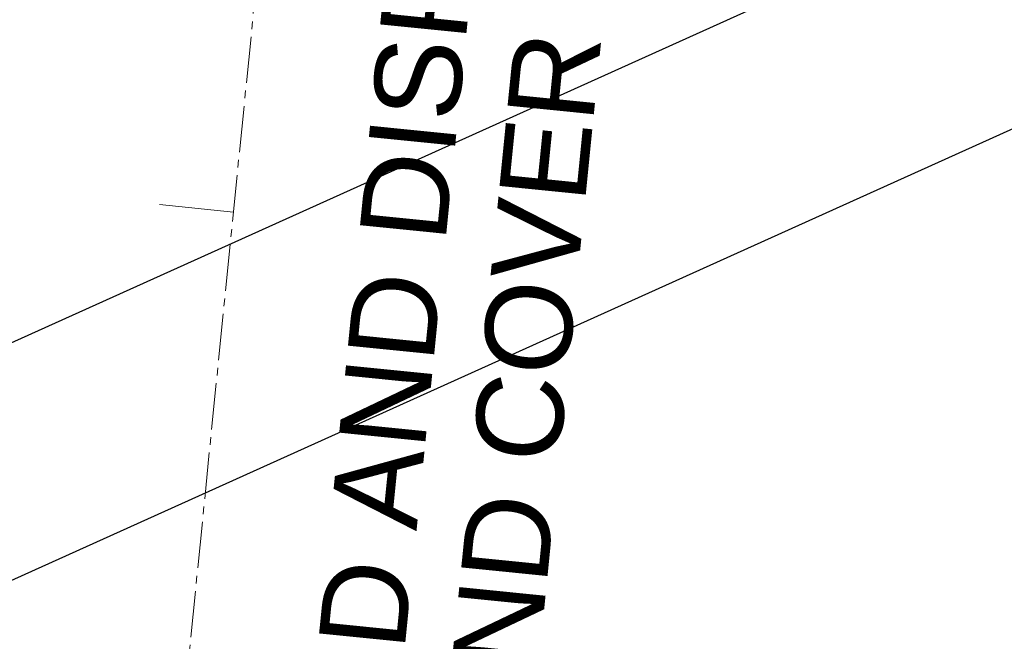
# Model space of a CAD drawing. Extents: x 1620708 to 2082925, y 607056 to 634194.
# Tile 641 of 656: x 1620945 to 1620961, y 607363 to 607373. Entities that reach past the tile are written whole.
import ezdxf

# ---------------------------------------------------------------- set-up
doc = ezdxf.new("R2010")
doc.units = 0
doc.header["$MEASUREMENT"] = 0
doc.linetypes.add('CENTER2', pattern=[1.125, 0.75, -0.125, 0.125, -0.125])
for name, color, linetype, lineweight in [('BR_P_Sub_Object', 1, 'Continuous', 30), ('GE_X_Alignment', 1, 'CENTER2', 0), ('GE_X_Alignment_100_Stations', 1, 'Continuous', 0)]:
    doc.layers.add(name, color=color, linetype=linetype, lineweight=lineweight)
doc.layers.add('PROP TXT', color=3, linetype='Continuous')
doc.styles.get("Standard").update_dxf_attribs({"font": 'arial.ttf'})

# ---------------------------------------------------------------- blocks, each defined once
blk = doc.blocks.new('DrawLineAnnotationDirectionLength_1')
at = {"layer": 'GE_X_Alignment_100_Stations'}
blk.add_line((0, 0), (-0.06, 0), dxfattribs=at)

msp = doc.modelspace()

# ---------------------------------------------------------------- linework, layer by layer
at = {"layer": 'BR_P_Sub_Object'}
for p, q in [((1620972.068, 607380.375), (1620923.225, 607358.348)), ((1620973.507, 607377.185), (1620924.664, 607355.158))]:
    msp.add_line(p, q, dxfattribs=at)
at = {"layer": 'GE_X_Alignment'}
msp.add_line((1620919.758, 607082.46), (1620969.644, 607579.965), dxfattribs=at)

# ---------------------------------------------------------------- block references
at = {"layer": 'GE_X_Alignment_100_Stations', "xscale": 20, "yscale": 20, "zscale": 20, "rotation": 354.2739854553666}
msp.add_blockref('DrawLineAnnotationDirectionLength_1', (1620948.62, 607370.296), dxfattribs=at)

# ---------------------------------------------------------------- texts
at = {"layer": 'PROP TXT'}
for s, p in [('EXIST MH TO BE REMOVED AND DISPOSED', (1620948.92, 607338.647)), ('SALVAGE EXIST FRAME AND COVER FOR', (1620951.086, 607338.413))]:
    msp.add_text(s, height=1.4, rotation=84.274, dxfattribs=at).set_placement(p)

doc.saveas('drawing.dxf')
